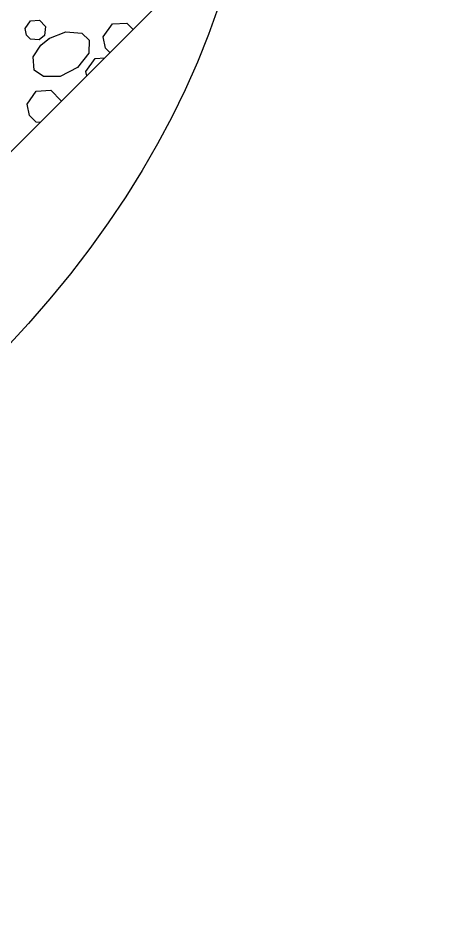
# Model space of a CAD drawing. Extents: x 636530 to 644067, y 294168 to 299122.
# Drawn here: x 638667.59 to 638680.05, y 297962.39 to 297989.04 of the extents above; entities that cross this region are included whole.
import ezdxf

# ---------------------------------------------------------------- set-up
doc = ezdxf.new("R2010")
doc.units = 0
doc.layers.add('1', color=7, linetype='Continuous')

msp = doc.modelspace()

# ---------------------------------------------------------------- linework, layer by layer
at = {"layer": '1'}
msp.add_line((638657.699, 297975.447), (638680.05, 297997.798), dxfattribs=at)
for points in [[(638667.797, 297988.739), (638667.958, 297988.969), (638668.216, 297988.983), (638668.395, 297988.798), (638668.369, 297988.537), (638668.21, 297988.405), (638667.955, 297988.423), (638667.836, 297988.54), (638667.797, 297988.739)], [(638670.087, 297988.493), (638670.356, 297988.876), (638670.785, 297988.901), (638670.965, 297988.713)], [(638668.493, 297988.444), (638668.996, 297988.644), (638669.459, 297988.604), (638669.678, 297988.395), (638669.671, 297988.02), (638669.338, 297987.594), (638668.823, 297987.336), (638668.337, 297987.328), (638668.064, 297987.522), (638668.038, 297987.909), (638668.26, 297988.255), (638668.514, 297988.457)], [(638670.284, 297988.032), (638670.152, 297988.161), (638670.087, 297988.493)], [(638669.581, 297987.481), (638669.85, 297987.864), (638670.132, 297987.88)], [(638669.606, 297987.354), (638669.581, 297987.481)], [(638667.856, 297986.522), (638668.125, 297986.904), (638668.554, 297986.929), (638668.853, 297986.619), (638668.851, 297986.599)], [(638668.239, 297985.987), (638668.121, 297985.996), (638667.921, 297986.189), (638667.856, 297986.522)]]:
    msp.add_lwpolyline(points, dxfattribs=at)
msp.add_ellipse((638619.083, 297996.196), major_axis=(-55.517, 0), ratio=0.608854, dxfattribs=at)

doc.saveas('drawing.dxf')
